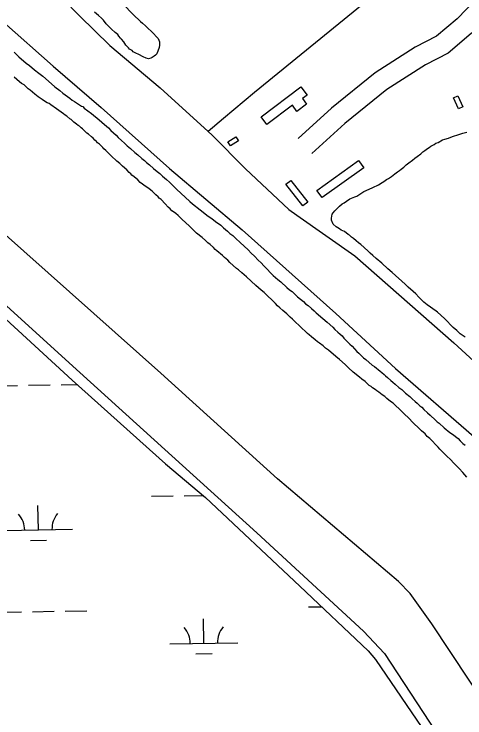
# Model space of a CAD drawing. Extents: x 3892998 to 3931244, y 278583 to 304547.
# Drawn here: x 3901302 to 3901965, y 299252 to 300286 of the extents above; entities that cross this region are included whole.
import ezdxf

# ---------------------------------------------------------------- set-up
doc = ezdxf.new("R2010")
doc.units = 0
for name, color, linetype in [('V-BLDG-OTLN', 7, 'Continuous'), ('V-LEVE-TOET', 7, 'Continuous'), ('V-RIVR-EDGE', 7, 'Continuous'), ('V-ROAD-CNTR', 7, 'Continuous'), ('V-SITE-VEGE', 7, 'Continuous'), ('V-TOPO-SHOR', 7, 'Continuous'), ('V-WETL-SWMP', 7, 'Continuous')]:
    doc.layers.add(name, color=color, linetype=linetype)

msp = doc.modelspace()

# ---------------------------------------------------------------- linework, layer by layer
at = {"layer": 'V-BLDG-OTLN'}
for points in [[(3901665.1, 300135.1), (3901723.7, 300179.4), (3901732.8, 300167.3), (3901725.9, 300162.1), (3901732, 300154), (3901718, 300143.4), (3901711.2, 300152.3), (3901673.6, 300123.9)], [(3901954.4, 300166.4), (3901962, 300150.2), (3901955.5, 300147.2), (3901947.9, 300163.4)], [(3901631.9, 300099.9), (3901620.3, 300092.6), (3901616.5, 300098.6), (3901628.1, 300105.9)], [(3901816.1, 300060.6), (3901754.8, 300016.8), (3901747.3, 300027.2), (3901808.6, 300071)], [(3901708.8, 300041.9), (3901733.8, 300010), (3901726.8, 300004.6), (3901701.8, 300036.5)]]:
    msp.add_lwpolyline(points, close=True, dxfattribs=at)
at = {"layer": 'V-LEVE-TOET'}
for points in [[(3901162, 299974.2), (3901399, 299759.8), (3901658.9, 299524), (3901815.7, 299379.5), (3901846.6, 299346.5), (3901998.4, 299114.9), (3902187.6, 298819.9), (3902412.7, 298453.4), (3902473.7, 298351.2), (3902537.9, 298224.5), (3902718.8, 297857.6), (3902905.5, 297488.2), (3903109.1, 297084.9), (3903307.1, 296695.6), (3903529.8, 296250), (3903654.7, 296008.4), (3903718.9, 295886.4), (3903801.4, 295746.7), (3903853.4, 295662.1)], [(3903911.6, 295725.7), (3903794.1, 295926.5), (3903743.3, 296018.1), (3903609.6, 296293.5), (3903416.1, 296671.1), (3903210.4, 297089.6), (3903031.7, 297451.9), (3902868.6, 297774.4), (3902739.2, 298027.7), (3902610.9, 298277.5), (3902501.7, 298489.7), (3902477, 298537.8), (3902453.2, 298574.3), (3902284.2, 298827.1), (3902109.8, 299098.6), (3901916, 299390.2), (3901884.2, 299434.9), (3901867, 299452.6), (3901689.4, 299603.3), (3901517.6, 299758.5), (3901285.2, 299965.8)]]:
    msp.add_lwpolyline(points, dxfattribs=at)
at = {"layer": 'V-RIVR-EDGE'}
msp.add_spline([(3901800, 302280.8), (3901821.4, 302255.3), (3901852.8, 302218.4), (3901878.5, 302180.9), (3901907.5, 302131.8), (3901945.2, 302080.2), (3901978.6, 302034.5), (3902005.7, 302000.4), (3902060.9, 301932.8), (3902101.6, 301884.6), (3902148.1, 301829.1), (3902188.3, 301780.9), (3902273, 301676.3), (3902336.4, 301599.9), (3902373.2, 301550.3), (3902435.7, 301461.7), (3902481.2, 301400.4), (3902498.1, 301370.8), (3902573.6, 301268.6), (3902614.7, 301212.2), (3902639.9, 301174.7), (3902676.7, 301122.7), (3902702.3, 301090.1), (3902717.8, 301067.7), (3902729.4, 301058.9), (3902740.6, 301042.4), (3902748.8, 301021), (3902799.1, 300946.6), (3902823.3, 300904.7), (3902856.2, 300858.5), (3902877.5, 300828.8), (3902907.5, 300791.9), (3902953, 300723.8), (3902991.2, 300669.3), (3903039.1, 300603.1), (3903064.8, 300571.5), (3903083.2, 300547.6), (3903091.4, 300530.1), (3903107.8, 300506.3), (3903122.8, 300483.4), (3903163.5, 300427.5), (3903201.7, 300377.9), (3903235.1, 300335), (3903245.8, 300316.1), (3903281.6, 300261.1), (3903312.6, 300219.8), (3903345.5, 300170.6), (3903361.4, 300144.9), (3903395.3, 300097.2), (3903411.7, 300069.9), (3903428.6, 300032), (3903446.5, 299998), (3903470.2, 299963.4), (3903493.5, 299926.5), (3903530.2, 299871.5), (3903555.4, 299838.9), (3903589.3, 299796.1), (3903617.9, 299763), (3903645, 299729.9), (3903672.1, 299699.2), (3903702.1, 299649.6), (3903724.3, 299620.4), (3903758.3, 299583.4), (3903801.4, 299535.7), (3903821.2, 299511.9), (3903855.1, 299466.7), (3903910.3, 299394.6), (3903941.2, 299339.2), (3903956.2, 299315.9), (3903981.9, 299275.5), (3904009.4, 299236.1), (3904049.1, 299189.9), (3904076.7, 299156.3)], degree=3, dxfattribs=at)
at = {"layer": 'V-ROAD-CNTR'}
for points in [[(3902084.3, 300404.5), (3902049.5, 300375), (3901994.6, 300322.4), (3901953.5, 300279.5), (3901923.3, 300254.1), (3901891.7, 300237.7), (3901832.7, 300200), (3901768.8, 300148.3), (3901719.5, 300103.5)], [(3902103.7, 300381.7), (3902069.6, 300352.7), (3902015.9, 300301.2), (3901974.1, 300257.6), (3901940.1, 300229), (3901906.7, 300211.7), (3901850.2, 300175.7), (3901788.4, 300125.6), (3901739.7, 300081.3)]]:
    msp.add_lwpolyline(points, dxfattribs=at)
at = {"layer": 'V-SITE-VEGE'}
for points in [[(3901460.7, 300302.7), (3901479.3, 300283.5), (3901485.8, 300277.6), (3901487.7, 300275.3), (3901490.7, 300272.9), (3901495.3, 300268.9), (3901498, 300266.2), (3901504.4, 300260.3), (3901513.9, 300250.5), (3901514.7, 300248.2), (3901515.8, 300245.4), (3901516.1, 300243.1), (3901516.1, 300240.4), (3901515.6, 300237.3), (3901512, 300228.1), (3901510, 300225.8), (3901508.1, 300224.3), (3901505, 300222.4), (3901503, 300221.7), (3901499.5, 300220.6), (3901496.4, 300221.4), (3901491.8, 300223.4), (3901485.3, 300227), (3901481.1, 300229), (3901477.3, 300231), (3901475.8, 300232.6), (3901472, 300235), (3901470.1, 300236.5), (3901466.3, 300240.5), (3901463.3, 300245.5), (3901459.8, 300249.5), (3901458.3, 300251), (3901456.2, 300253.7), (3901454.5, 300256.1), (3901450.7, 300259.3), (3901445.4, 300264), (3901442.8, 300266.7), (3901437.4, 300271.9), (3901433.7, 300277.3), (3901430.6, 300280.5), (3901426.1, 300284.4), (3901420.4, 300289.1)], [(3901302, 300230.2), (3901309.3, 300223.4)], [(3901309.3, 300223.4), (3901320, 300214.3), (3901324.6, 300210.7), (3901332.3, 300204.4), (3901338.4, 300199.6), (3901344.2, 300194.9), (3901352.6, 300187.7), (3901362.2, 300179.4), (3901369.5, 300173.8), (3901373.7, 300169.9), (3901384.1, 300162.7), (3901387.5, 300159.9), (3901391, 300157.9), (3901401, 300151.1), (3901403.3, 300150.3), (3901405.2, 300148.3), (3901416, 300140.4), (3901427.1, 300130.9), (3901435.1, 300124.1), (3901440.9, 300119), (3901444.3, 300115.4), (3901452, 300108.3), (3901455, 300105.1), (3901460, 300100.4), (3901464.2, 300096.8), (3901468.4, 300092.9), (3901473, 300088.9), (3901479.5, 300082.9), (3901484.1, 300079.4), (3901489.9, 300074.2), (3901493.7, 300071), (3901496.8, 300068.3), (3901501.4, 300064.7), (3901507.1, 300059.5)], [(3901692.8, 299854.8), (3901689.4, 299857.6), (3901686.3, 299860.8), (3901669.5, 299877), (3901665.3, 299880.6), (3901661.5, 299884.1), (3901657.6, 299887.3), (3901643.9, 299900.4), (3901637, 299905.9), (3901632, 299910.3), (3901628.9, 299912.7), (3901619.3, 299921.4), (3901616.3, 299924.5), (3901611.3, 299928.5), (3901608.6, 299931.7), (3901600.2, 299938.4), (3901597.5, 299940.4), (3901595.2, 299943.2), (3901590.2, 299947.5), (3901586.8, 299950.3), (3901583.7, 299953.5), (3901578.8, 299957.8), (3901570.3, 299964.6), (3901567.3, 299967.3), (3901564.6, 299970.1), (3901560, 299974.5), (3901548.5, 299984.8), (3901543.2, 299990.3), (3901540.1, 299993.1), (3901537.8, 299994.7), (3901534, 299997.4), (3901531.7, 300000.2), (3901528.6, 300002.6), (3901524, 300007.7), (3901518.3, 300013.7), (3901515.2, 300016), (3901513.7, 300018), (3901510.6, 300020.8), (3901505.7, 300025.5), (3901503, 300027.5), (3901500.3, 300029.9), (3901494.9, 300033.5), (3901491.1, 300036.3), (3901487.6, 300038.7), (3901483.8, 300042.6), (3901478.8, 300047), (3901475.4, 300049.7), (3901473.5, 300051.7), (3901471.2, 300053.7), (3901467.7, 300057.3), (3901461.6, 300062.8), (3901457.4, 300066.8), (3901453.2, 300070.3), (3901444.8, 300077.9), (3901437.1, 300085.8), (3901434, 300088.5), (3901432.5, 300090.5), (3901429.5, 300093.3), (3901427.6, 300095.3), (3901424.9, 300097.2), (3901423.3, 300099.2), (3901421, 300100.8), (3901418.4, 300104), (3901415.7, 300106), (3901411.5, 300109.9), (3901409.2, 300111.5), (3901407.3, 300113.5), (3901404.2, 300116.3), (3901402.7, 300117.8), (3901400.7, 300119), (3901398.1, 300121.4), (3901396.1, 300122.6), (3901393.8, 300124.6), (3901390, 300127.4), (3901388.5, 300129), (3901385.8, 300131.3), (3901383.9, 300132.5), (3901379.7, 300136.1), (3901377, 300137.7), (3901374.7, 300139.7), (3901367.8, 300144.5), (3901364.7, 300147.2), (3901356.2, 300152.8), (3901353.5, 300154.8), (3901350.5, 300156), (3901348.5, 300157.6), (3901343.2, 300160.8), (3901337.4, 300164.8), (3901335.1, 300166.8), (3901332.4, 300168.4), (3901325.9, 300174.3), (3901322.8, 300176.7), (3901316.7, 300182.3), (3901312.8, 300184.3), (3901310.2, 300186.6), (3901302, 300193.5)], [(3901965, 299811.4), (3901957.7, 299816.5), (3901952.8, 299821.3), (3901947.4, 299826), (3901935.3, 299838.6), (3901929.5, 299843.7), (3901924.6, 299848.5), (3901922.7, 299849.7), (3901909.3, 299859.2), (3901904.7, 299863.1), (3901897.1, 299870.2), (3901892.9, 299875), (3901888.7, 299878.9), (3901881.4, 299885.2), (3901876.9, 299889.6), (3901857.8, 299906.5), (3901851.7, 299912), (3901842.9, 299920.3), (3901834.5, 299927.4), (3901829.6, 299931.8), (3901825.8, 299934.9), (3901821.9, 299938.5), (3901811.6, 299947.6), (3901808.6, 299950), (3901804.8, 299953.1), (3901801, 299956.7), (3901798.3, 299958.6), (3901795.2, 299961.4), (3901793.3, 299962.6), (3901787.6, 299966.6), (3901783, 299969), (3901780.7, 299970.6), (3901778, 299972.2), (3901775.7, 299973.7), (3901771.1, 299977.7), (3901768.9, 299983.5), (3901768.9, 299986.3), (3901769.8, 299992.4), (3901771, 299994.3), (3901773.4, 299997.4), (3901776.1, 299999.7), (3901778.1, 300001.6), (3901780.5, 300004.3), (3901784.4, 300007.3), (3901787.1, 300008.8), (3901790.6, 300011.4), (3901795.7, 300014.8), (3901802.8, 300017.8), (3901805.9, 300018.9), (3901816.1, 300025.7), (3901823.9, 300029.1), (3901829.3, 300031.3), (3901837.9, 300035.4), (3901843, 300038.8), (3901845.7, 300040.3), (3901849.7, 300043), (3901852.4, 300044.5), (3901856.7, 300047.5), (3901861.8, 300051.7), (3901865.7, 300054.3), (3901868.5, 300056.6), (3901871.2, 300058.5), (3901875.1, 300061.5), (3901878.7, 300064.9), (3901882.6, 300067.6), (3901887.7, 300071.8), (3901891.2, 300074.8), (3901894.8, 300077.1), (3901899.9, 300080.8), (3901903, 300083.9), (3901905.8, 300085.8), (3901909.7, 300088.8), (3901912.4, 300090.3), (3901914.8, 300092.2), (3901919.5, 300094.8), (3901922.2, 300096.7), (3901925.3, 300097.8), (3901932, 300101.6), (3901935.1, 300102.3), (3901940.5, 300104.2), (3901944, 300105.6), (3901948.3, 300107.1), (3901954.2, 300109), (3901961.9, 300111.2), (3901967.8, 300113)], [(3901507.1, 300059.5), (3901512.5, 300054.8), (3901516.3, 300052), (3901520.1, 300048.1), (3901526.3, 300043.3), (3901530.5, 300039.3), (3901534.3, 300035.4), (3901540.8, 300029), (3901560.3, 300010.8), (3901564.5, 300007.3), (3901575.6, 299998.9), (3901587.5, 299989.4), (3901592.9, 299985.8), (3901598.3, 299981.4), (3901606, 299975.9), (3901609.8, 299972.3), (3901615.9, 299967.1), (3901619.4, 299964), (3901623.6, 299960.8), (3901628.2, 299956.4), (3901634.7, 299950.9), (3901646.2, 299939.8), (3901650.7, 299935.1), (3901655.3, 299930.7), (3901661.1, 299924.8), (3901665.3, 299920.8), (3901669.1, 299916.5), (3901674.8, 299911), (3901678.6, 299906.6), (3901683.2, 299902.3), (3901689.7, 299896.3), (3901694, 299893.1), (3901703.1, 299884.4), (3901707, 299881.3), (3901710.8, 299878.5), (3901715.8, 299873.7), (3901718.8, 299870.9), (3901727.7, 299863.8), (3901730.7, 299860.6), (3901734.2, 299858.2), (3901739.2, 299853.5), (3901743, 299850.3), (3901746.4, 299847.2), (3901756, 299839.2), (3901762.5, 299833.7), (3901770.6, 299826.1), (3901773.6, 299823), (3901777.8, 299819), (3901781.3, 299816.2), (3901784.3, 299813.5), (3901787, 299810.3), (3901795.8, 299801.2), (3901799.2, 299798.1), (3901802.3, 299794.5), (3901806.1, 299790.6), (3901808.8, 299788.2), (3901811.5, 299785.4), (3901816, 299781.1), (3901819.1, 299778.7), (3901828.7, 299770.4), (3901831.8, 299768.4), (3901840.2, 299761.6), (3901842.9, 299759.6), (3901846.3, 299756.5), (3901848.3, 299754.9), (3901850.9, 299752.1), (3901855.9, 299748.1), (3901859, 299745.4), (3901862.4, 299742.6), (3901867.8, 299737.8), (3901872, 299734.6), (3901877.4, 299729.5), (3901883.9, 299724.3), (3901887.3, 299720.8), (3901891.9, 299717.2), (3901894.6, 299714.4), (3901898.4, 299710.9), (3901901.5, 299708.5), (3901904.6, 299705.3), (3901909.9, 299700.2), (3901913.7, 299697), (3901921.8, 299689.5), (3901924.1, 299687.1), (3901927.1, 299685.1), (3901934.4, 299678.4), (3901942.9, 299671.6), (3901946.7, 299668.9), (3901954.7, 299662.5), (3901957.8, 299659.3), (3901962, 299655.4), (3901965.1, 299653)], [(3901967.7, 299605.7), (3901961.6, 299612.8), (3901956.3, 299618.7), (3901952.4, 299622.3), (3901949, 299625.8), (3901943.3, 299632.1), (3901938.7, 299636.1), (3901933.7, 299641.2), (3901928, 299647.2), (3901925.7, 299649.9), (3901913.5, 299662.6), (3901909.6, 299665.7), (3901906.2, 299669.3), (3901900.8, 299674.1), (3901897.8, 299677.6), (3901889, 299685.5), (3901881.7, 299693), (3901876, 299698.6), (3901872.2, 299702.5), (3901859.2, 299714.4), (3901855.3, 299717.2), (3901849.9, 299721.6), (3901846.9, 299724.3), (3901843, 299726.7), (3901838.4, 299730.7), (3901835.4, 299732.7), (3901833.1, 299734.7), (3901829.2, 299737.1), (3901826.9, 299739.1), (3901824.2, 299740.7), (3901818.1, 299746.2), (3901813.5, 299749.8), (3901809.7, 299752.6), (3901800.8, 299760.1), (3901793.6, 299766.4), (3901788.6, 299771.6), (3901780.6, 299778.7), (3901775.2, 299783.1), (3901764.1, 299792.6), (3901759.9, 299795.4), (3901756.4, 299798.6), (3901751, 299802.9), (3901748, 299804.9), (3901744.9, 299807.7), (3901739.5, 299812.1), (3901735.7, 299814.8), (3901733.4, 299816.8), (3901730, 299820.4), (3901725.4, 299824.3), (3901721.5, 299828.3), (3901715.4, 299834.2), (3901711.6, 299837.8), (3901707.8, 299841), (3901703.2, 299845.7), (3901700.1, 299848.5), (3901697.1, 299850.9), (3901692.8, 299854.8)]]:
    msp.add_lwpolyline(points, dxfattribs=at)
at = {"layer": 'V-TOPO-SHOR'}
for points in [[(3901971.7, 300420.2), (3901813.7, 300299.9), (3901655.5, 300171.2), (3901609.9, 300133), (3901587.2, 300113.9)], [(3901284.8, 300394.6), (3901317.3, 300362.8), (3901373.4, 300309.7), (3901398.2, 300283.5), (3901443, 300240.1), (3901517, 300177.7), (3901587.2, 300113.9), (3901593.2, 300108.6), (3901642.2, 300059.1), (3901705.9, 299999.3), (3901717.8, 299990.7), (3901803.2, 299931), (3901948.6, 299803.1), (3902013, 299743.9), (3902030.8, 299726.8)], [(3901286.4, 300274.6), (3901359.7, 300209.7), (3901430.1, 300149.1), (3901530.6, 300059.2), (3901637.6, 299969.2), (3901775.3, 299846.3), (3901862.8, 299765.6), (3901978.1, 299665.8), (3902084.3, 299562), (3902123.8, 299517), (3902134.9, 299503.6), (3902145.5, 299488.4), (3902173.5, 299444.7), (3902197.4, 299401.1), (3902238.9, 299338.6), (3902300.8, 299235), (3902396, 299084.6), (3902470.8, 298963.9), (3902522.7, 298877.2), (3902640.2, 298692.2), (3902676.5, 298638.2)]]:
    msp.add_lwpolyline(points, dxfattribs=at)
at = {"layer": 'V-WETL-SWMP'}
for p, q in [((3901257.8, 299867.1), (3901387.7, 299748.2)), ((3901387.7, 299748.2), (3901524.6, 299625.6)), ((3901275.3, 299739.9), (3901307.3, 299740.5)), ((3901323.2, 299740.8), (3901355.2, 299741.3)), ((3901371.2, 299741.6), (3901394.6, 299742)), ((3901524.6, 299625.6), (3901583.7, 299575.9)), ((3901504, 299577.7), (3901536, 299578.3)), ((3901552, 299578.5), (3901580, 299579)), ((3901583.7, 299575.9), (3901722.4, 299445.9)), ((3901337.8, 299528.4), (3901337.1, 299564.4)), ((3901287.8, 299527.5), (3901387.8, 299529.3)), ((3901326, 299512.8), (3901350, 299513.2)), ((3901722.4, 299445.9), (3901822.4, 299350.8)), ((3901734.9, 299415.2), (3901754.3, 299415.5)), ((3901281, 299407.3), (3901313, 299407.9)), ((3901329, 299408.1), (3901361, 299408.7)), ((3901377, 299409), (3901409, 299409.5)), ((3901581.2, 299361.8), (3901580.5, 299397.8)), ((3901531.2, 299360.9), (3901631.2, 299362.6)), ((3901569.4, 299346.1), (3901593.4, 299346.5)), ((3901822.4, 299350.8), (3901833.5, 299338.1)), ((3901833.5, 299338.1), (3901929.9, 299197))]:
    msp.add_line(p, q, dxfattribs=at)
for centre, start, end in [((3901282.5, 299527.9), 0.2199, 41.7635), ((3901393, 299529.8), 140.2199, 181.7635), ((3901525.9, 299361.3), 0.2199, 41.7635), ((3901636.4, 299363.2), 140.2199, 181.7635)]:
    msp.add_arc(centre, 35.2, start, end, dxfattribs=at)

doc.saveas('drawing.dxf')
